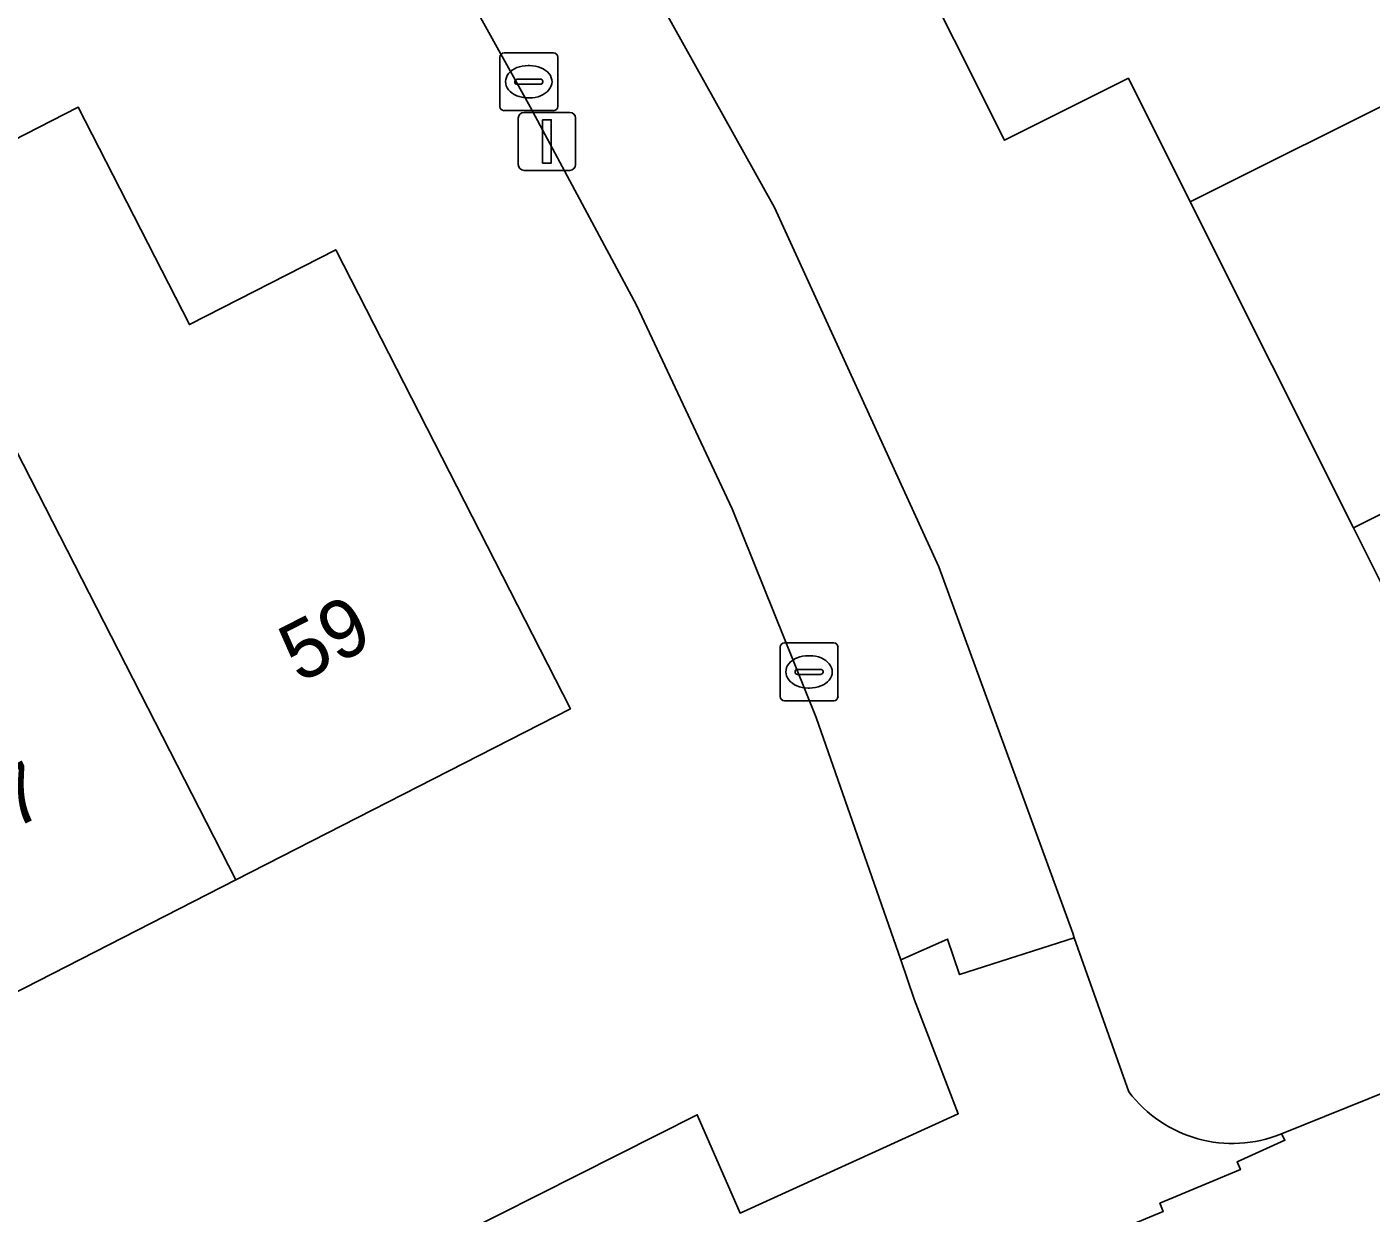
# Model space of a CAD drawing. Extents: x 157793 to 159380, y 380877 to 382313.
# Drawn here: x 158561.26 to 158584.49, y 381620.84 to 381641.34 of the extents above; entities that cross this region are included whole.
import ezdxf

# ---------------------------------------------------------------- set-up
doc = ezdxf.new("R2010")
doc.units = 0
for name, color, linetype in [('IMGEO_Erf', 7, 'Continuous'), ('IMGEO_Kolk', 7, 'Continuous'), ('IMGEO_Lichtmast', 7, 'Continuous'), ('IMGEO_Pand', 7, 'Continuous'), ('IMGEO_Pand_nummerreeks', 7, 'Continuous'), ('IMGEO_Voetpad_open', 7, 'Continuous')]:
    doc.layers.add(name, color=color, linetype=linetype)

msp = doc.modelspace()

# ---------------------------------------------------------------- linework, layer by layer
at = {"layer": 'IMGEO_Erf'}
for points in [[(158578.56, 381672.135), (158581.38, 381666.502), (158578.81, 381665.215), (158581.666, 381659.6), (158584.486, 381653.965), (158581.534, 381652.488), (158584.263, 381647.035), (158586.368, 381648.089), (158589.278, 381642.274), (158592.098, 381636.64), (158592.737, 381635.364), (158594.975, 381630.893), (158587.063, 381626.934), (158584.187, 381632.681), (158581.367, 381638.315), (158580.298, 381640.451), (158578.158, 381639.38), (158576.412, 381642.867), (158573.587, 381648.511), (158570.767, 381654.146), (158567.948, 381659.778), (158565.129, 381665.412), (158562.309, 381671.046)], [(158559.87, 381659.801), (158560.786, 381658.613), (158561.514, 381657.669), (158561.782, 381657.352), (158566.455, 381651.16), (158568.005, 381648.883), (158569.476, 381646.553), (158570.864, 381644.174), (158574.185, 381638.215), (158577.024, 381632.011), (158579.336, 381625.681), (158579.361, 381625.602), (158580.306, 381622.94)], [(158557.141, 381614.605), (158568.05, 381620.122), (158572.848, 381622.543), (158573.589, 381620.844), (158577.358, 381622.561), (158576.594, 381624.539), (158576.365, 381625.217), (158574.905, 381629.406), (158573.452, 381633.012), (158571.801, 381636.532), (158569.958, 381639.955), (158568.069, 381643.358), (158566.029, 381646.671), (158563.841, 381649.89), (158559.306, 381655.907)], [(158558.963, 381638.319), (158562.15, 381639.95), (158564.072, 381636.193), (158566.6, 381637.486), (158570.655, 381629.558), (158564.873, 381626.601), (158559.263, 381623.732)], [(158582.943, 381622.212), (158608.109, 381632.352), (158609.222, 381633.718), (158609.534, 381634.117), (158609.809, 381634.541), (158610.044, 381634.989), (158610.239, 381635.456), (158610.392, 381635.941)]]:
    msp.add_lwpolyline(points, dxfattribs=at)
msp.add_arc((158582.098, 381624.292), 2.245, 217.0368, 292.0966, dxfattribs=at)
at = {"layer": 'IMGEO_Kolk'}
for p, q in [((158569.511, 381640.89), (158570.363, 381640.89)), ((158569.436, 381639.964), (158569.436, 381640.816)), ((158569.924, 381640.67), (158569.949, 381640.67)), ((158570.437, 381640.816), (158570.437, 381639.964)), ((158569.738, 381640.433), (158570.136, 381640.433)), ((158569.695, 381640.384), (158569.695, 381640.396)), ((158570.133, 381640.347), (158569.735, 381640.347)), ((158570.179, 381640.396), (158570.179, 381640.384)), ((158569.947, 381640.11), (158569.922, 381640.11)), ((158570.363, 381639.89), (158569.511, 381639.89)), ((158574.354, 381630.694), (158575.206, 381630.694)), ((158574.279, 381629.768), (158574.279, 381630.62)), ((158574.767, 381630.474), (158574.792, 381630.474)), ((158575.28, 381630.62), (158575.28, 381629.768)), ((158574.538, 381630.188), (158574.538, 381630.2)), ((158574.581, 381630.237), (158574.979, 381630.237)), ((158575.022, 381630.2), (158575.022, 381630.188)), ((158574.976, 381630.151), (158574.578, 381630.151)), ((158574.79, 381629.914), (158574.765, 381629.914)), ((158575.206, 381629.694), (158574.354, 381629.694))]:
    msp.add_line(p, q, dxfattribs=at)
for points in [[(158569.511, 381640.89), (158570.363, 381640.89)], [(158569.436, 381639.964), (158569.436, 381640.816)], [(158570.437, 381640.816), (158570.437, 381639.964)], [(158570.363, 381639.89), (158569.511, 381639.89)], [(158574.354, 381630.694), (158575.206, 381630.694)], [(158574.279, 381629.768), (158574.279, 381630.62)], [(158575.28, 381630.62), (158575.28, 381629.768)], [(158575.206, 381629.694), (158574.354, 381629.694)]]:
    msp.add_lwpolyline(points, dxfattribs=at)
for centre, radius, start, end in [((158569.513, 381640.814), 0.0765, 91.552, 178.448), ((158569.513, 381640.814), 0.0765, 91.552, 178.448), ((158570.361, 381640.814), 0.0765, 1.552, 88.448), ((158570.361, 381640.814), 0.0765, 1.552, 88.448), ((158569.735, 381640.393), 0.0403, 85.8775, 175.7526), ((158570.14, 381640.395), 0.0386, 1.7309, 96.639), ((158569.732, 381640.383), 0.0366, 178.938, 274.7102), ((158570.136, 381640.39), 0.043, 264.8664, 352.4533), ((158569.513, 381639.966), 0.0765, 181.552, 268.448), ((158569.513, 381639.966), 0.0765, 181.552, 268.448), ((158570.361, 381639.966), 0.0765, 271.552, 358.448), ((158570.361, 381639.966), 0.0765, 271.552, 358.448), ((158574.356, 381630.618), 0.0765, 91.552, 178.448), ((158574.356, 381630.618), 0.0765, 91.552, 178.448), ((158575.204, 381630.618), 0.0765, 1.552, 88.448), ((158575.204, 381630.618), 0.0765, 1.552, 88.448), ((158574.578, 381630.197), 0.0403, 85.8775, 175.7526), ((158574.983, 381630.199), 0.0386, 1.7309, 96.639), ((158574.575, 381630.187), 0.0366, 178.938, 274.7102), ((158574.979, 381630.194), 0.043, 264.8664, 352.4533), ((158574.356, 381629.77), 0.0765, 181.552, 268.448), ((158574.356, 381629.77), 0.0765, 181.552, 268.448), ((158575.204, 381629.77), 0.0765, 271.552, 358.448), ((158575.204, 381629.77), 0.0765, 271.552, 358.448)]:
    msp.add_arc(centre, radius, start, end, dxfattribs=at)
for centre, major_axis, ratio, start_param, end_param in [((158569.923, 381640.39), (-0.387, 0.002), 0.722429, 4.712389, 7.853982), ((158569.948, 381640.39), (-0.39, 0.002), 0.717154, 1.570796, 4.712389), ((158574.766, 381630.194), (-0.387, 0.002), 0.722429, 4.712389, 7.853982), ((158574.791, 381630.194), (-0.39, 0.002), 0.717154, 1.570796, 4.712389)]:
    msp.add_ellipse(centre, major_axis=major_axis, ratio=ratio, start_param=start_param, end_param=end_param, dxfattribs=at)
at = {"layer": 'IMGEO_Lichtmast'}
for p, q in [((158569.755, 381638.959), (158569.755, 381639.759)), ((158569.755, 381639.759), (158569.755, 381638.959)), ((158569.855, 381639.859), (158570.645, 381639.859)), ((158570.645, 381639.859), (158569.855, 381639.859)), ((158570.745, 381639.759), (158570.745, 381638.959)), ((158570.745, 381638.959), (158570.745, 381639.759)), ((158570.645, 381638.859), (158569.855, 381638.859)), ((158569.855, 381638.859), (158570.645, 381638.859))]:
    msp.add_line(p, q, dxfattribs=at)
msp.add_lwpolyline([(158570.175, 381639.734), (158570.325, 381639.734), (158570.325, 381638.984), (158570.175, 381638.984), (158570.175, 381639.734)], dxfattribs=at)
for centre, start, end in [((158569.855, 381639.759), 90, 180), ((158569.855, 381639.759), 90, 180), ((158570.645, 381639.759), 0, 90), ((158570.645, 381639.759), 360, 90), ((158569.855, 381638.959), 180, 270), ((158569.855, 381638.959), 180, 270), ((158570.645, 381638.959), 270, 0), ((158570.645, 381638.959), 270, 0)]:
    msp.add_arc(centre, 0.1, start, end, dxfattribs=at)
at = {"layer": 'IMGEO_Pand'}
for points in [[(158576.412, 381642.867), (158578.158, 381639.38), (158580.298, 381640.451), (158581.367, 381638.315), (158589.278, 381642.274), (158586.368, 381648.089), (158584.263, 381647.035), (158584.359, 381646.843)], [(158584.187, 381632.681), (158592.098, 381636.64), (158589.278, 381642.274), (158581.367, 381638.315)], [(158560.818, 381634.528), (158564.873, 381626.601), (158570.655, 381629.558), (158566.6, 381637.486), (158564.072, 381636.193), (158562.15, 381639.95), (158558.963, 381638.319)], [(158559.263, 381623.732), (158564.873, 381626.601), (158560.818, 381634.528), (158557.859, 381633.015), (158556.07, 381636.513), (158553.419, 381635.157)], [(158584.187, 381632.681), (158587.063, 381626.934), (158594.975, 381630.893), (158592.737, 381635.364), (158592.098, 381636.64)]]:
    msp.add_lwpolyline(points, close=True, dxfattribs=at)
at = {"layer": 'IMGEO_Voetpad_open'}
for points in [[(158559.135, 381655.829), (158559.306, 381655.907), (158563.841, 381649.89), (158566.029, 381646.671), (158568.069, 381643.358), (158569.958, 381639.955), (158571.801, 381636.532), (158573.452, 381633.012), (158574.905, 381629.406), (158576.365, 381625.217), (158577.172, 381625.579), (158577.382, 381624.965), (158579.361, 381625.602), (158579.336, 381625.681), (158577.024, 381632.011), (158574.185, 381638.215), (158570.864, 381644.174), (158569.476, 381646.553), (158568.005, 381648.883), (158566.455, 381651.16), (158561.782, 381657.352), (158561.514, 381657.669)], [(158613.031, 381634.336), (158608.109, 381632.352), (158582.943, 381622.212), (158583.003, 381622.102), (158582.178, 381621.731), (158582.235, 381621.596), (158580.844, 381621.014), (158580.901, 381620.874), (158570.794, 381616.681), (158570.541, 381617.242), (158569.77, 381616.913), (158569.085, 381618.235), (158568.708, 381619.076), (158568.594, 381619.05), (158568.05, 381620.122), (158557.141, 381614.605), (158557.436, 381613.972), (158533.815, 381603.569)], [(158580.306, 381622.94), (158579.361, 381625.602), (158577.382, 381624.965), (158577.172, 381625.579), (158576.365, 381625.217), (158576.594, 381624.539), (158577.358, 381622.561), (158573.589, 381620.844), (158572.848, 381622.543), (158568.05, 381620.122), (158568.594, 381619.05), (158568.708, 381619.076), (158569.085, 381618.235), (158569.77, 381616.913), (158570.541, 381617.242), (158570.794, 381616.681), (158580.901, 381620.874)], [(158580.901, 381620.874), (158580.844, 381621.014), (158582.235, 381621.596), (158582.178, 381621.731), (158583.003, 381622.102), (158582.943, 381622.212)]]:
    msp.add_lwpolyline(points, dxfattribs=at)
msp.add_arc((158582.098, 381624.292), 2.245, 217.0368, 292.0966, dxfattribs=at)

# ---------------------------------------------------------------- texts
at = {"layer": 'IMGEO_Pand_nummerreeks'}
for s, p in [('59', (158565.97, 381629.992)), ('57', (158560.366, 381627.126))]:
    msp.add_text(s, height=1, rotation=27.0875, dxfattribs=at).set_placement(p)

doc.saveas('drawing.dxf')
